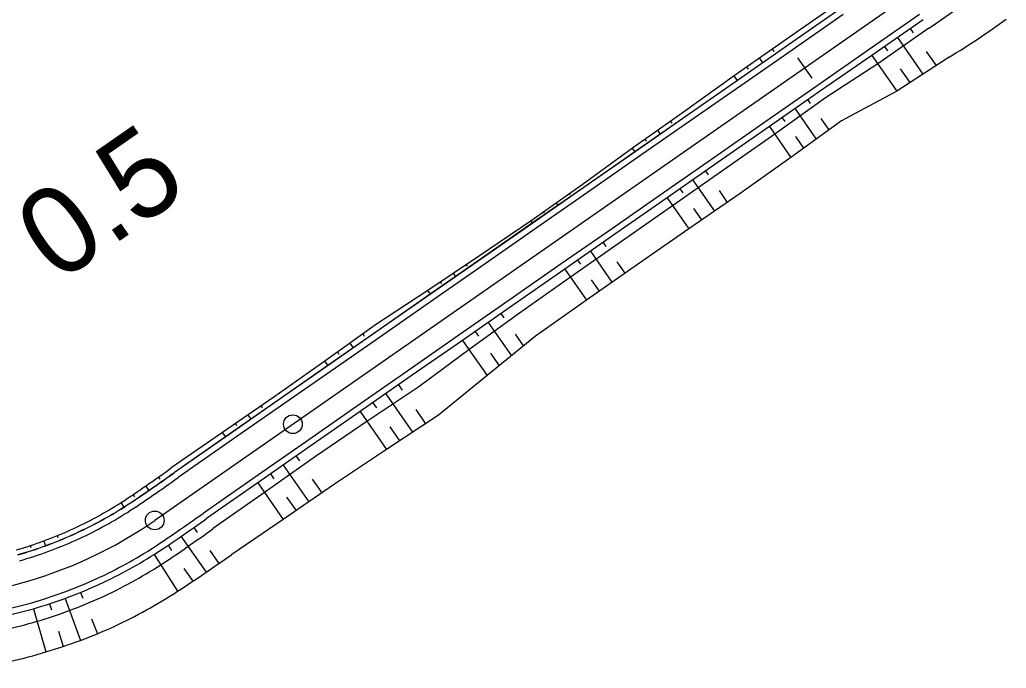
# Model space of a CAD drawing. Extents: x -481645 to -478728, y -1113199 to -1110710.
# Drawn here: x -479673.5 to -479594.4, y -1112817 to -1112765 of the extents above; entities that cross this region are included whole.
import ezdxf

# ---------------------------------------------------------------- set-up
doc = ezdxf.new("R2010")
doc.units = 0
for name, color, linetype in [('CP14_HRANA_TELESO', 7, 'Continuous'), ('CP14_OSA', 7, 'Continuous'), ('CP14_PRIKOP', 7, 'Continuous'), ('CP1_HATCH_SLOPE_L', 7, 'Continuous'), ('CP1_HATCH_SLOPE_R', 7, 'Continuous'), ('CP1_HLBODY', 7, 'Continuous'), ('CP1_HRANA_TELESO', 7, 'Continuous'), ('CP1_OSA', 7, 'Continuous'), ('CP1_STANICENI', 7, 'Continuous'), ('CP1_VOZOVKA', 7, 'Continuous'), ('CP1_ZPEVKRAJ', 7, 'Continuous')]:
    doc.layers.add(name, color=color, linetype=linetype)

msp = doc.modelspace()

# ---------------------------------------------------------------- linework, layer by layer
at = {"layer": 'CP14_HRANA_TELESO'}
for p, q in [((-479602.149, -1112765.691), (-479601.91, -1112766.035)), ((-479603.175, -1112766.406), (-479601.132, -1112769.338)), ((-479604.2, -1112767.12), (-479603.96, -1112767.464)), ((-479600.876, -1112767.518), (-479600.082, -1112768.658)), ((-479605.226, -1112767.835), (-479603.23, -1112770.7)), ((-479602.951, -1112768.914), (-479602.181, -1112770.019)), ((-479610.354, -1112771.407), (-479610.158, -1112771.688)), ((-479611.38, -1112772.122), (-479609.685, -1112774.555)), ((-479612.405, -1112772.836), (-479612.202, -1112773.129)), ((-479609.318, -1112772.895), (-479608.673, -1112773.82)), ((-479613.431, -1112773.551), (-479611.708, -1112776.025)), ((-479611.347, -1112774.356), (-479610.696, -1112775.29)), ((-479618.559, -1112777.124), (-479618.343, -1112777.434)), ((-479619.585, -1112777.838), (-479617.843, -1112780.338)), ((-479620.611, -1112778.553), (-479620.392, -1112778.866)), ((-479617.47, -1112778.688), (-479616.812, -1112779.632)), ((-479621.636, -1112779.267), (-479619.906, -1112781.75)), ((-479619.524, -1112780.112), (-479618.875, -1112781.044)), ((-479626.765, -1112782.84), (-479626.54, -1112783.162)), ((-479628.816, -1112784.269), (-479628.589, -1112784.595)), ((-479627.79, -1112783.554), (-479626.06, -1112786.037)), ((-479629.841, -1112784.983), (-479628.11, -1112787.469)), ((-479625.676, -1112784.403), (-479625.036, -1112785.321)), ((-479627.724, -1112785.837), (-479627.085, -1112786.753)), ((-479634.97, -1112788.556), (-479634.727, -1112788.905)), ((-479635.995, -1112789.271), (-479634.127, -1112791.952)), ((-479637.021, -1112789.985), (-479636.766, -1112790.351)), ((-479633.818, -1112790.208), (-479633.153, -1112791.163)), ((-479638.047, -1112790.7), (-479636.075, -1112793.529)), ((-479635.806, -1112791.729), (-479635.101, -1112792.741)), ((-479643.175, -1112794.272), (-479642.882, -1112794.692)), ((-479644.201, -1112794.987), (-479642.047, -1112798.077)), ((-479645.226, -1112795.701), (-479644.946, -1112796.103)), ((-479646.252, -1112796.416), (-479644.141, -1112799.446)), ((-479641.794, -1112796.253), (-479641, -1112797.393)), ((-479643.88, -1112797.633), (-479643.094, -1112798.761)), ((-479651.38, -1112799.988), (-479651.116, -1112800.367)), ((-479652.406, -1112800.703), (-479650.353, -1112803.649)), ((-479653.431, -1112801.417), (-479653.166, -1112801.798)), ((-479654.457, -1112802.132), (-479652.414, -1112805.065)), ((-479650.088, -1112801.844), (-479649.323, -1112802.942)), ((-479652.142, -1112803.268), (-479651.384, -1112804.357)), ((-479660.611, -1112806.419), (-479658.604, -1112809.3)), ((-479659.585, -1112805.705), (-479659.308, -1112806.102)), ((-479661.65, -1112807.142), (-479661.372, -1112807.548)), ((-479662.761, -1112807.875), (-479660.888, -1112810.826)), ((-479658.302, -1112807.546), (-479657.574, -1112808.592)), ((-479660.382, -1112808.992), (-479659.669, -1112810.031)), ((-479668.664, -1112810.921), (-479668.47, -1112811.396)), ((-479671.162, -1112811.836), (-479671, -1112812.331)), ((-479669.905, -1112811.401), (-479668.67, -1112814.769)), ((-479672.434, -1112812.226), (-479671.439, -1112815.689)), ((-479667.795, -1112813.054), (-479667.313, -1112814.236)), ((-479670.442, -1112814.04), (-479670.046, -1112815.254))]:
    msp.add_line(p, q, dxfattribs=at)
at = {"layer": 'CP14_OSA'}
msp.add_circle((-479651.641, -1112797.428), 0.75, dxfattribs=at)
at = {"layer": 'CP14_PRIKOP'}
for p, q in [((-479613.064, -1112767.516), (-479613.197, -1112767.326)), ((-479613.952, -1112768.43), (-479614.22, -1112768.045)), ((-479612.926, -1112767.715), (-479612.929, -1112767.711)), ((-479615.112, -1112768.95), (-479615.242, -1112768.764)), ((-479614.978, -1112769.144), (-479614.98, -1112769.14)), ((-479616.003, -1112769.859), (-479616.265, -1112769.483)), ((-479621.246, -1112773.268), (-479621.354, -1112773.112)), ((-479622.157, -1112774.146), (-479622.371, -1112773.839)), ((-479621.132, -1112773.431), (-479621.134, -1112773.427)), ((-479623.289, -1112774.709), (-479623.388, -1112774.566)), ((-479624.209, -1112775.575), (-479624.405, -1112775.293)), ((-479623.183, -1112774.86), (-479623.186, -1112774.856)), ((-479629.41, -1112779.044), (-479629.476, -1112778.948)), ((-479629.337, -1112779.147), (-479629.34, -1112779.143)), ((-479630.362, -1112779.862), (-479630.499, -1112779.666)), ((-479632.414, -1112781.291), (-479632.544, -1112781.104)), ((-479631.458, -1112780.476), (-479631.521, -1112780.385)), ((-479631.388, -1112780.577), (-479631.391, -1112780.572)), ((-479637.632, -1112784.735), (-479637.715, -1112784.615)), ((-479637.542, -1112784.864), (-479637.545, -1112784.86)), ((-479638.568, -1112785.578), (-479638.755, -1112785.309)), ((-479639.697, -1112786.144), (-479639.795, -1112786.003)), ((-479639.593, -1112786.293), (-479639.596, -1112786.289)), ((-479640.619, -1112787.007), (-479640.835, -1112786.696)), ((-479645.886, -1112790.38), (-479646.019, -1112790.189)), ((-479645.747, -1112790.58), (-479645.75, -1112790.576)), ((-479646.773, -1112791.294), (-479647.035, -1112790.918)), ((-479647.927, -1112791.824), (-479648.05, -1112791.647)), ((-479647.798, -1112792.009), (-479647.801, -1112792.005)), ((-479648.824, -1112792.723), (-479649.066, -1112792.376)), ((-479654.073, -1112796.123), (-479654.188, -1112795.958)), ((-479654.978, -1112797.011), (-479655.218, -1112796.666)), ((-479653.952, -1112796.296), (-479653.955, -1112796.292)), ((-479656.128, -1112797.546), (-479656.247, -1112797.375)), ((-479656.004, -1112797.725), (-479656.006, -1112797.721)), ((-479657.029, -1112798.44), (-479657.277, -1112798.084)), ((-479662.287, -1112801.826), (-479662.412, -1112801.647)), ((-479663.183, -1112802.727), (-479663.436, -1112802.363)), ((-479662.158, -1112802.012), (-479662.16, -1112802.008)), ((-479664.324, -1112803.246), (-479664.445, -1112803.068)), ((-479665.172, -1112804.076), (-479665.407, -1112803.706)), ((-479664.196, -1112803.431), (-479664.199, -1112803.427)), ((-479670.444, -1112806.554), (-479670.521, -1112806.365)), ((-479672.624, -1112807.358), (-479672.686, -1112807.168)), ((-479671.453, -1112807.175), (-479671.596, -1112806.786)), ((-479670.363, -1112806.753), (-479670.364, -1112806.748)), ((-479672.559, -1112807.558), (-479672.56, -1112807.554))]:
    msp.add_line(p, q, dxfattribs=at)
at = {"layer": 'CP1_HATCH_SLOPE_L'}
msp.add_line((-479611.186, -1112768.026), (-479610.043, -1112769.667), dxfattribs=at)
at = {"layer": 'CP1_HATCH_SLOPE_R'}
msp.add_circle((-479662.716, -1112805.144), 0.75, dxfattribs=at)
at = {"layer": 'CP1_HLBODY'}
for p, q in [((-479607.512, -1112764.553), (-479611.615, -1112767.411)), ((-479601.409, -1112764.566), (-479605.512, -1112767.425)), ((-479611.615, -1112767.411), (-479615.718, -1112770.269)), ((-479605.512, -1112767.425), (-479609.614, -1112770.283)), ((-479615.718, -1112770.269), (-479619.82, -1112773.127)), ((-479609.614, -1112770.283), (-479613.717, -1112773.141)), ((-479619.82, -1112773.127), (-479623.923, -1112775.985)), ((-479613.717, -1112773.141), (-479617.82, -1112775.999)), ((-479623.923, -1112775.985), (-479628.025, -1112778.843)), ((-479617.82, -1112775.999), (-479621.922, -1112778.857)), ((-479628.025, -1112778.843), (-479632.128, -1112781.701)), ((-479621.922, -1112778.857), (-479626.025, -1112781.715)), ((-479632.128, -1112781.701), (-479636.231, -1112784.559)), ((-479626.025, -1112781.715), (-479630.127, -1112784.573)), ((-479636.231, -1112784.559), (-479640.333, -1112787.417)), ((-479630.127, -1112784.573), (-479634.23, -1112787.431)), ((-479640.333, -1112787.417), (-479644.436, -1112790.276)), ((-479634.23, -1112787.431), (-479638.332, -1112790.289)), ((-479644.436, -1112790.276), (-479648.538, -1112793.134)), ((-479638.332, -1112790.289), (-479642.435, -1112793.147)), ((-479648.538, -1112793.134), (-479652.641, -1112795.992)), ((-479642.435, -1112793.147), (-479646.538, -1112796.006)), ((-479652.641, -1112795.992), (-479656.744, -1112798.85)), ((-479646.538, -1112796.006), (-479650.64, -1112798.864)), ((-479656.744, -1112798.85), (-479660.846, -1112801.708)), ((-479650.64, -1112798.864), (-479654.743, -1112801.722)), ((-479654.743, -1112801.722), (-479658.845, -1112804.58))]:
    msp.add_line(p, q, dxfattribs=at)
for centre, radius, start, end in [((-479719.367, -1112720.929), 99.75, 303.0928, 305.92173), ((-479682.723, -1112776.425), 33.25, 294.21996, 302.40507), ((-479723.337, -1112715.16), 110.25, 303.16268, 305.80019), ((-479682.723, -1112776.425), 33.25, 286.03484, 294.21996), ((-479682.723, -1112776.425), 36.75, 294.21996, 302.40507), ((-479682.723, -1112776.425), 36.75, 286.03485, 294.21996), ((-479682.723, -1112776.425), 36.75, 277.84974, 286.03485)]:
    msp.add_arc(centre, radius, start, end, dxfattribs=at)
at = {"layer": 'CP1_HRANA_TELESO'}
for p, q in [((-479608.066, -1112763.758), (-479612.175, -1112766.607)), ((-479612.175, -1112766.607), (-479616.265, -1112769.483)), ((-479599.033, -1112767.977), (-479603.23, -1112770.7)), ((-479616.265, -1112769.483), (-479620.337, -1112772.385)), ((-479603.23, -1112770.7), (-479607.662, -1112773.085)), ((-479620.337, -1112772.385), (-479624.405, -1112775.293)), ((-479607.662, -1112773.085), (-479611.708, -1112776.025)), ((-479624.405, -1112775.293), (-479628.453, -1112778.229)), ((-479611.708, -1112776.025), (-479615.78, -1112778.926)), ((-479628.453, -1112778.229), (-479632.544, -1112781.104)), ((-479615.78, -1112778.926), (-479619.906, -1112781.75)), ((-479632.544, -1112781.104), (-479636.675, -1112783.922)), ((-479619.906, -1112781.75), (-479624.011, -1112784.605)), ((-479636.675, -1112783.922), (-479640.835, -1112786.696)), ((-479624.011, -1112784.605), (-479628.11, -1112787.469)), ((-479640.835, -1112786.696), (-479645.004, -1112789.46)), ((-479628.11, -1112787.469), (-479632.179, -1112790.375)), ((-479645.004, -1112789.46), (-479649.066, -1112792.376)), ((-479632.179, -1112790.375), (-479636.075, -1112793.529)), ((-479649.066, -1112792.376), (-479653.159, -1112795.249)), ((-479636.075, -1112793.529), (-479639.954, -1112796.709)), ((-479653.159, -1112795.249), (-479657.277, -1112798.084)), ((-479639.954, -1112796.709), (-479644.141, -1112799.446)), ((-479657.277, -1112798.084), (-479661.388, -1112800.93)), ((-479644.141, -1112799.446), (-479648.292, -1112802.234)), ((-479648.292, -1112802.234), (-479652.414, -1112805.065)), ((-479652.414, -1112805.065), (-479656.544, -1112807.884))]:
    msp.add_line(p, q, dxfattribs=at)
for centre, radius, start, end in [((-479632.039, -1112713.382), 63.796, 301.15571, 306.10154), ((-479718.487, -1112722.593), 96.938, 303.20058, 306.0878), ((-479682.806, -1112776.471), 32.319, 294.38736, 302.57251), ((-479682.838, -1112776.468), 32.335, 286.25143, 294.4366), ((-479727.253, -1112708.175), 122.236, 302.8831, 305.34244), ((-479683.197, -1112776.685), 40.784, 294.97647, 303.16229), ((-479682.923, -1112776.499), 40.838, 286.33315, 294.51837), ((-479683.498, -1112776.597), 40.909, 278.95829, 287.14494)]:
    msp.add_arc(centre, radius, start, end, dxfattribs=at)
at = {"layer": 'CP1_OSA'}
msp.add_line((-479600.673, -1112761.92), (-479662.716, -1112805.144), dxfattribs=at)
msp.add_arc((-479682.723, -1112776.425), 35, 240.63783, 304.86326, dxfattribs=at)
at = {"layer": 'CP1_STANICENI'}
for p, q in [((-479607.512, -1112764.553), (-479611.615, -1112767.411)), ((-479601.409, -1112764.566), (-479605.512, -1112767.425)), ((-479611.615, -1112767.411), (-479615.718, -1112770.269)), ((-479605.512, -1112767.425), (-479609.614, -1112770.283)), ((-479615.718, -1112770.269), (-479619.82, -1112773.127)), ((-479609.614, -1112770.283), (-479613.717, -1112773.141)), ((-479619.82, -1112773.127), (-479623.923, -1112775.985)), ((-479613.717, -1112773.141), (-479617.82, -1112775.999)), ((-479623.923, -1112775.985), (-479628.025, -1112778.843)), ((-479617.82, -1112775.999), (-479621.922, -1112778.857)), ((-479628.025, -1112778.843), (-479632.128, -1112781.701)), ((-479621.922, -1112778.857), (-479626.025, -1112781.715)), ((-479632.128, -1112781.701), (-479636.231, -1112784.559)), ((-479626.025, -1112781.715), (-479630.127, -1112784.573)), ((-479636.231, -1112784.559), (-479640.333, -1112787.417)), ((-479630.127, -1112784.573), (-479634.23, -1112787.431)), ((-479640.333, -1112787.417), (-479644.436, -1112790.276)), ((-479634.23, -1112787.431), (-479638.332, -1112790.289)), ((-479644.436, -1112790.276), (-479648.538, -1112793.134)), ((-479638.332, -1112790.289), (-479642.435, -1112793.147)), ((-479648.538, -1112793.134), (-479652.641, -1112795.992)), ((-479642.435, -1112793.147), (-479646.538, -1112796.006)), ((-479652.641, -1112795.992), (-479656.744, -1112798.85)), ((-479646.538, -1112796.006), (-479650.64, -1112798.864)), ((-479656.744, -1112798.85), (-479660.846, -1112801.708)), ((-479650.64, -1112798.864), (-479654.743, -1112801.722)), ((-479654.743, -1112801.722), (-479658.845, -1112804.58))]:
    msp.add_line(p, q, dxfattribs=at)
for centre, radius, start, end in [((-479719.367, -1112720.929), 99.75, 303.0928, 305.92173), ((-479682.723, -1112776.425), 33.25, 294.21996, 302.40507), ((-479723.337, -1112715.16), 110.25, 303.16268, 305.80019), ((-479682.723, -1112776.425), 33.25, 286.03484, 294.21996), ((-479682.723, -1112776.425), 36.75, 294.21996, 302.40507), ((-479682.723, -1112776.425), 36.75, 286.03485, 294.21996), ((-479682.723, -1112776.425), 36.75, 277.84974, 286.03485)]:
    msp.add_arc(centre, radius, start, end, dxfattribs=at)
at = {"layer": 'CP1_VOZOVKA'}
for p, q in [((-479607.798, -1112764.142), (-479611.901, -1112767.001)), ((-479601.123, -1112764.977), (-479605.226, -1112767.835)), ((-479611.901, -1112767.001), (-479616.003, -1112769.859)), ((-479605.226, -1112767.835), (-479609.329, -1112770.693)), ((-479616.003, -1112769.859), (-479620.106, -1112772.717)), ((-479609.329, -1112770.693), (-479613.431, -1112773.551)), ((-479620.106, -1112772.717), (-479624.209, -1112775.575)), ((-479613.431, -1112773.551), (-479617.534, -1112776.409)), ((-479624.209, -1112775.575), (-479628.311, -1112778.433)), ((-479617.534, -1112776.409), (-479621.636, -1112779.267)), ((-479628.311, -1112778.433), (-479632.414, -1112781.291)), ((-479621.636, -1112779.267), (-479625.739, -1112782.125)), ((-479632.414, -1112781.291), (-479636.516, -1112784.149)), ((-479625.739, -1112782.125), (-479629.841, -1112784.983)), ((-479636.516, -1112784.149), (-479640.619, -1112787.007)), ((-479629.841, -1112784.983), (-479633.944, -1112787.841)), ((-479640.619, -1112787.007), (-479644.722, -1112789.865)), ((-479633.944, -1112787.841), (-479638.047, -1112790.7)), ((-479644.722, -1112789.865), (-479648.824, -1112792.723)), ((-479638.047, -1112790.7), (-479642.149, -1112793.558)), ((-479648.824, -1112792.723), (-479652.927, -1112795.582)), ((-479642.149, -1112793.558), (-479646.252, -1112796.416)), ((-479652.927, -1112795.582), (-479657.029, -1112798.44)), ((-479646.252, -1112796.416), (-479650.354, -1112799.274)), ((-479657.029, -1112798.44), (-479661.132, -1112801.298)), ((-479650.354, -1112799.274), (-479654.457, -1112802.132)), ((-479654.457, -1112802.132), (-479658.56, -1112804.99))]:
    msp.add_line(p, q, dxfattribs=at)
for centre, radius, start, end in [((-479718.8, -1112721.752), 98.25, 303.08128, 305.94089), ((-479682.723, -1112776.425), 32.75, 294.21995, 302.40506), ((-479723.904, -1112714.336), 111.75, 303.17132, 305.78442), ((-479682.723, -1112776.425), 32.75, 286.03484, 294.21995), ((-479682.723, -1112776.425), 37.25, 294.21996, 302.40508), ((-479682.723, -1112776.425), 37.25, 286.03485, 294.21996), ((-479682.723, -1112776.425), 37.25, 277.84974, 286.03485)]:
    msp.add_arc(centre, radius, start, end, dxfattribs=at)
at = {"layer": 'CP1_ZPEVKRAJ'}
for p, q in [((-479607.804, -1112764.134), (-479611.907, -1112766.992)), ((-479600.644, -1112765.664), (-479604.747, -1112768.522)), ((-479611.907, -1112766.992), (-479616.009, -1112769.85)), ((-479604.747, -1112768.522), (-479608.944, -1112771.245)), ((-479616.009, -1112769.85), (-479620.112, -1112772.709)), ((-479608.944, -1112771.245), (-479613.015, -1112774.148)), ((-479620.112, -1112772.709), (-479624.214, -1112775.567)), ((-479613.015, -1112774.148), (-479617.104, -1112777.026)), ((-479624.214, -1112775.567), (-479628.317, -1112778.425)), ((-479617.104, -1112777.026), (-479621.198, -1112779.897)), ((-479628.317, -1112778.425), (-479632.419, -1112781.283)), ((-479621.198, -1112779.897), (-479625.291, -1112782.768)), ((-479632.419, -1112781.283), (-479636.522, -1112784.141)), ((-479625.291, -1112782.768), (-479629.385, -1112785.638)), ((-479636.522, -1112784.141), (-479640.625, -1112786.999)), ((-479629.385, -1112785.638), (-479633.47, -1112788.522)), ((-479640.625, -1112786.999), (-479644.727, -1112789.857)), ((-479633.47, -1112788.522), (-479637.525, -1112791.448)), ((-479644.727, -1112789.857), (-479648.83, -1112792.715)), ((-479637.525, -1112791.448), (-479641.551, -1112794.416)), ((-479648.83, -1112792.715), (-479652.932, -1112795.573)), ((-479641.551, -1112794.416), (-479645.705, -1112797.201)), ((-479652.932, -1112795.573), (-479657.035, -1112798.431)), ((-479645.705, -1112797.201), (-479649.829, -1112800.028)), ((-479657.035, -1112798.431), (-479661.138, -1112801.29)), ((-479649.829, -1112800.028), (-479653.924, -1112802.897)), ((-479653.924, -1112802.897), (-479658.01, -1112805.779))]:
    msp.add_line(p, q, dxfattribs=at)
for centre, radius, start, end in [((-479653.686, -1112688.945), 93.27, 304.65876, 307.88574), ((-479718.788, -1112721.769), 98.22, 303.08104, 305.94128), ((-479682.723, -1112776.425), 32.74, 294.21995, 302.40506), ((-479682.723, -1112776.425), 32.74, 286.03484, 294.21995), ((-479725.57, -1112713.059), 114.723, 303.51215, 306.0787), ((-479682.902, -1112776.523), 38.255, 294.52433, 302.70956), ((-479682.914, -1112776.496), 38.284, 286.33939, 294.52462), ((-479682.922, -1112776.468), 38.314, 278.15385, 286.33908)]:
    msp.add_arc(centre, radius, start, end, dxfattribs=at)

# ---------------------------------------------------------------- texts
at = {"layer": 'CP14_OSA'}
msp.add_text('0.5', height=7, rotation=34.81763, dxfattribs=at).set_placement((-479670.503, -1112786.185))

doc.saveas('drawing.dxf')
